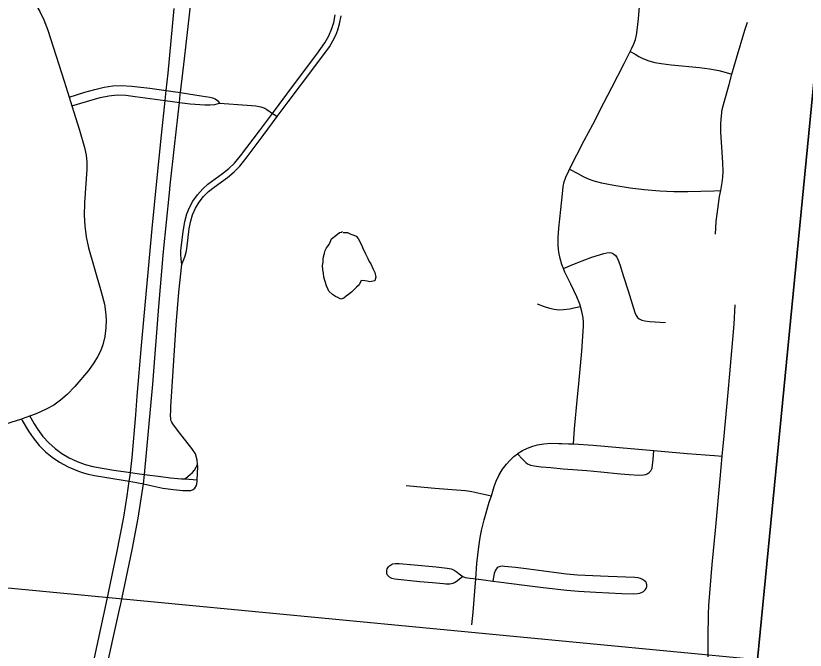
# Model space of a CAD drawing. Extents: x 0 to 34, y 0 to 22.
# Drawn here: x 6.387 to 7.009, y 20.166 to 20.665 of the extents above; entities that cross this region are included whole.
import ezdxf

# ---------------------------------------------------------------- set-up
doc = ezdxf.new("R2010")
doc.units = 0
for name, color, linetype in [('GM_X_City_Street', 7, 'Continuous'), ('GM_X_Corporation', 7, 'Continuous'), ('GM_X_County_Road', 7, 'Continuous'), ('GM_X_Minor_Lake', 7, 'Continuous')]:
    doc.layers.add(name, color=color, linetype=linetype)

msp = doc.modelspace()

# ---------------------------------------------------------------- linework, layer by layer
at = {"layer": 'GM_X_City_Street'}
for p, q in [((6.50578, 20.60633), (6.51114, 20.60559)), ((6.50495, 20.59845), (6.51062, 20.59766)), ((6.51804, 20.46932), (6.51842, 20.47031)), ((6.47758, 20.30566), (6.48285, 20.30492)), ((6.47665, 20.29875), (6.48229, 20.29783))]:
    msp.add_line(p, q, dxfattribs=at)
for points in [[(6.32296, 20.71422), (6.34106, 20.70956), (6.35788, 20.70522), (6.36615, 20.70271), (6.37244, 20.70028), (6.37846, 20.69726), (6.38514, 20.6929), (6.38995, 20.6891), (6.39486, 20.68447), (6.39933, 20.67942), (6.40294, 20.67448), (6.40637, 20.66868), (6.40946, 20.662), (6.41242, 20.65388), (6.42536, 20.61368), (6.42937, 20.60127)], [(6.74656, 20.18572), (6.74739, 20.19565), (6.7488, 20.21231), (6.74956, 20.22193), (6.7505, 20.23401), (6.75187, 20.24701), (6.75302, 20.25442), (6.75407, 20.25994), (6.75621, 20.26841), (6.76021, 20.28216), (6.76181, 20.28731), (6.76409, 20.29466), (6.76564, 20.29878), (6.76774, 20.30336), (6.77065, 20.30825), (6.7737, 20.3123), (6.77624, 20.31513), (6.77948, 20.31816), (6.78236, 20.32036), (6.78301, 20.32085), (6.78624, 20.32287), (6.79021, 20.32483), (6.79437, 20.3264), (6.79803, 20.32742), (6.80301, 20.32832), (6.80867, 20.32871), (6.81497, 20.3285), (6.81737, 20.32843), (6.82266, 20.32826), (6.8265, 20.3281), (6.82725, 20.3399), (6.82754, 20.34284), (6.82927, 20.36223), (6.83088, 20.37828), (6.83308, 20.40109), (6.83434, 20.42085), (6.83432, 20.4239), (6.83405, 20.42752), (6.83368, 20.43005), (6.83314, 20.43228), (6.83189, 20.4364), (6.83137, 20.43813), (6.82911, 20.44385), (6.82438, 20.45393), (6.81979, 20.46349), (6.81863, 20.46635), (6.81743, 20.46931), (6.81596, 20.47413), (6.81496, 20.47908), (6.81446, 20.48411), (6.81444, 20.49041), (6.81499, 20.49791), (6.81652, 20.51272), (6.81773, 20.52509), (6.81841, 20.5307), (6.81924, 20.53443), (6.82043, 20.53804), (6.82274, 20.54321), (6.82342, 20.54454), (6.83503, 20.56691), (6.84169, 20.57952), (6.85047, 20.59664), (6.85664, 20.60883), (6.8663, 20.62763), (6.8712, 20.63708), (6.87228, 20.63918), (6.87404, 20.64308), (6.87523, 20.64651), (6.87607, 20.65003), (6.8767, 20.65385), (6.87765, 20.66276), (6.87926, 20.68263)], [(6.51804, 20.46932), (6.51743, 20.47376), (6.51729, 20.47697), (6.51734, 20.48006), (6.51758, 20.48287), (6.51905, 20.49523), (6.52037, 20.50319), (6.52201, 20.50917), (6.5241, 20.51435), (6.52676, 20.51925), (6.53034, 20.52432), (6.53449, 20.52894), (6.53864, 20.53266), (6.55018, 20.54108), (6.55499, 20.54499), (6.55944, 20.54931), (6.56428, 20.55496), (6.57935, 20.57469), (6.58959, 20.5884), (6.60608, 20.61051), (6.62429, 20.63488), (6.63073, 20.644), (6.63378, 20.6494), (6.63627, 20.65508), (6.63772, 20.65983), (6.63877, 20.66594)], [(6.51842, 20.47031), (6.51957, 20.47328), (6.52058, 20.47628), (6.52146, 20.47912), (6.52199, 20.48175), (6.5239, 20.4978), (6.52509, 20.5039), (6.52659, 20.50863), (6.52889, 20.51373), (6.53175, 20.51854), (6.53516, 20.52297), (6.5391, 20.52691), (6.5435, 20.53036), (6.55412, 20.53797), (6.55931, 20.5424), (6.56364, 20.54685), (6.56951, 20.55407), (6.58216, 20.57101), (6.59322, 20.58601), (6.6017, 20.59752), (6.62203, 20.62424), (6.63426, 20.64069), (6.63709, 20.6455), (6.63926, 20.65006), (6.641, 20.65415), (6.64227, 20.65881), (6.64345, 20.66528)], [(6.95128, 20.61925), (6.95493, 20.63188), (6.96133, 20.65388), (6.96355, 20.66027)], [(6.8712, 20.63708), (6.87499, 20.63493), (6.87791, 20.63327), (6.88122, 20.63171), (6.8859, 20.62987), (6.8906, 20.62854), (6.8955, 20.62758), (6.90354, 20.62657), (6.92575, 20.62463), (6.93366, 20.62355), (6.94087, 20.62211), (6.94677, 20.62049), (6.95128, 20.61925)], [(6.94244, 20.52753), (6.94362, 20.53384), (6.94409, 20.53822), (6.94424, 20.54261), (6.94407, 20.54947), (6.94331, 20.5619), (6.94259, 20.57362), (6.94255, 20.58039), (6.94295, 20.5865), (6.94367, 20.59133), (6.94507, 20.5973), (6.94896, 20.611), (6.95128, 20.61925)], [(6.42937, 20.60127), (6.44175, 20.60498), (6.44951, 20.60731), (6.45685, 20.60911), (6.46373, 20.61006), (6.47065, 20.61031), (6.47882, 20.60985), (6.49278, 20.60814), (6.50578, 20.60633)], [(6.43156, 20.59433), (6.44297, 20.59769), (6.45373, 20.60086), (6.46045, 20.60226), (6.46725, 20.60301), (6.47387, 20.60263), (6.48124, 20.60177), (6.50495, 20.59845)], [(6.51114, 20.60559), (6.51705, 20.60473), (6.52325, 20.60383), (6.53317, 20.60229), (6.54001, 20.60117), (6.54216, 20.60064), (6.5444, 20.59973), (6.54614, 20.5985), (6.54781, 20.59641)], [(6.42937, 20.60127), (6.43052, 20.59772), (6.43156, 20.59433)], [(6.51062, 20.59766), (6.51617, 20.59697), (6.52455, 20.59592), (6.53624, 20.59523), (6.54042, 20.59523), (6.54399, 20.59547), (6.54781, 20.59641)], [(6.54781, 20.59641), (6.56944, 20.5948), (6.57644, 20.59423), (6.58029, 20.59347), (6.58354, 20.59236), (6.58502, 20.59142), (6.58959, 20.5884), (6.59208, 20.58676), (6.59322, 20.58601)], [(6.43156, 20.59433), (6.43745, 20.57516), (6.44153, 20.56154), (6.44271, 20.55554), (6.44318, 20.55007), (6.44317, 20.54455), (6.44148, 20.5179), (6.44121, 20.50791), (6.44159, 20.49978), (6.44273, 20.49107), (6.44459, 20.48252), (6.44903, 20.46694), (6.45456, 20.44785), (6.45705, 20.43829), (6.45808, 20.43225), (6.45848, 20.42616), (6.45824, 20.41942), (6.45734, 20.41274), (6.45576, 20.4062), (6.4539, 20.40104), (6.45177, 20.39666), (6.44889, 20.39198), (6.44448, 20.38604), (6.43368, 20.37327), (6.42773, 20.36704), (6.42264, 20.36262), (6.41714, 20.35875), (6.41126, 20.35543), (6.40339, 20.35194), (6.39818, 20.35006)], [(6.82342, 20.54454), (6.82988, 20.54098), (6.83413, 20.53864), (6.83802, 20.53692), (6.84264, 20.53535), (6.84857, 20.53381), (6.85825, 20.53192), (6.87108, 20.52988), (6.88213, 20.52852), (6.89443, 20.52748), (6.90554, 20.52699), (6.91666, 20.52696), (6.9371, 20.52742), (6.94244, 20.52753)], [(6.9383, 20.49338), (6.93894, 20.50324), (6.94004, 20.51304), (6.94156, 20.52282), (6.94244, 20.52753)], [(6.81863, 20.46635), (6.8241, 20.46865), (6.82981, 20.47105), (6.84086, 20.47512), (6.85031, 20.47812), (6.85273, 20.47866), (6.85458, 20.47881), (6.85642, 20.47857), (6.8581, 20.4778), (6.8595, 20.47659), (6.86061, 20.4751), (6.86176, 20.47291), (6.86298, 20.46939), (6.86578, 20.45987), (6.86952, 20.44871), (6.87476, 20.43148), (6.87576, 20.42921), (6.87678, 20.42764), (6.87816, 20.42651), (6.88037, 20.4255), (6.88278, 20.42493), (6.88649, 20.42454), (6.89898, 20.42375)], [(6.53015, 20.29994), (6.53036, 20.30472), (6.53056, 20.31039), (6.53039, 20.3122), (6.53008, 20.31541), (6.52872, 20.32023), (6.52598, 20.32455), (6.5154, 20.33783), (6.51111, 20.34383), (6.51014, 20.34532), (6.50948, 20.34691), (6.50928, 20.34824), (6.50915, 20.35049), (6.50929, 20.3542), (6.50941, 20.35745), (6.5136, 20.42177), (6.51575, 20.44773), (6.51804, 20.46932)], [(6.79797, 20.4385), (6.80352, 20.43623), (6.80767, 20.43489), (6.81131, 20.43412), (6.81503, 20.43379), (6.81875, 20.43391), (6.82369, 20.43455), (6.82671, 20.43524), (6.83189, 20.4364)], [(6.93252, 20.16048), (6.93251, 20.17603), (6.9327, 20.19406), (6.93299, 20.2009), (6.93568, 20.23311), (6.93846, 20.26279), (6.94194, 20.30052), (6.94359, 20.31842), (6.94508, 20.33454), (6.94823, 20.36857), (6.94959, 20.38341), (6.95297, 20.42239), (6.95391, 20.4376)], [(6.3917, 20.34775), (6.37403, 20.34202), (6.35504, 20.33618), (6.34431, 20.33331), (6.33766, 20.33213), (6.33218, 20.33165), (6.32482, 20.33171), (6.30009, 20.33393), (6.28967, 20.33518), (6.28247, 20.33669), (6.27664, 20.33852), (6.27042, 20.34117), (6.26281, 20.34519), (6.25554, 20.34985), (6.21983, 20.37358), (6.18659, 20.39544), (6.17176, 20.40511)], [(6.39818, 20.35006), (6.39234, 20.34796), (6.3917, 20.34775)], [(6.3917, 20.34775), (6.39245, 20.34651), (6.39744, 20.33815), (6.40103, 20.33286), (6.4058, 20.32699), (6.41068, 20.32203), (6.41602, 20.31759), (6.4218, 20.31371), (6.42847, 20.31013), (6.43546, 20.30722), (6.43959, 20.30563), (6.44423, 20.30436), (6.4494, 20.30327), (6.45901, 20.30166), (6.47665, 20.29875)], [(6.39818, 20.35006), (6.39908, 20.3486), (6.40188, 20.34405), (6.40475, 20.33938), (6.40872, 20.33398), (6.41326, 20.32904), (6.41827, 20.32456), (6.42369, 20.32058), (6.42945, 20.31713), (6.43552, 20.31427), (6.44184, 20.31204), (6.44794, 20.31046), (6.45546, 20.30904), (6.46455, 20.30748), (6.47758, 20.30566)], [(6.78236, 20.32036), (6.78633, 20.31624), (6.7889, 20.31357), (6.79039, 20.31248), (6.79263, 20.31148), (6.79562, 20.31076), (6.80116, 20.31007), (6.80857, 20.30944), (6.81848, 20.30861), (6.82961, 20.30776), (6.83705, 20.30712), (6.84815, 20.30603), (6.86359, 20.30449), (6.87039, 20.30395), (6.87785, 20.30357), (6.8816, 20.3037), (6.88341, 20.30413), (6.88456, 20.30453), (6.88602, 20.30559), (6.88728, 20.30686), (6.88836, 20.30907), (6.88882, 20.31152), (6.88915, 20.31585), (6.88969, 20.32295)], [(6.8265, 20.3281), (6.842, 20.32727), (6.86262, 20.32528), (6.88969, 20.32295), (6.89547, 20.32246), (6.91593, 20.32061), (6.9302, 20.31957), (6.93761, 20.31893), (6.94359, 20.31842)], [(6.52022, 20.30052), (6.52113, 20.30123), (6.52467, 20.30395), (6.52635, 20.30556), (6.52795, 20.30753), (6.52933, 20.30977), (6.53001, 20.31132), (6.53039, 20.3122)], [(6.48285, 20.30492), (6.48867, 20.30412), (6.50144, 20.30237), (6.50911, 20.30152), (6.51791, 20.30067), (6.52022, 20.30052), (6.52703, 20.30011), (6.53015, 20.29994)], [(6.48229, 20.29783), (6.48784, 20.29666), (6.49378, 20.29542), (6.50301, 20.29328), (6.51152, 20.29215), (6.51876, 20.29158), (6.52256, 20.2914), (6.5252, 20.29154), (6.52709, 20.29215), (6.52842, 20.29329), (6.52954, 20.29547), (6.53008, 20.29825), (6.53015, 20.29994)], [(6.69468, 20.29537), (6.69772, 20.29524), (6.71733, 20.29333), (6.73106, 20.29219), (6.74153, 20.29139), (6.74639, 20.29069), (6.75601, 20.28859), (6.76181, 20.28731)], [(6.73944, 20.2237), (6.73522, 20.22032), (6.73326, 20.21909), (6.73157, 20.21828), (6.73054, 20.21796), (6.72914, 20.21775), (6.72755, 20.21771), (6.72605, 20.21772), (6.7242, 20.21786), (6.71554, 20.21874), (6.70561, 20.21956), (6.68579, 20.22166), (6.68337, 20.22226), (6.68172, 20.22313), (6.68079, 20.22394), (6.68007, 20.22492), (6.67961, 20.22606), (6.67943, 20.22728), (6.67952, 20.22852), (6.67987, 20.22972), (6.6808, 20.23134), (6.68165, 20.23224), (6.68319, 20.23325), (6.68435, 20.23367), (6.6862, 20.23396), (6.68933, 20.23387), (6.70113, 20.23304), (6.71846, 20.23128), (6.72714, 20.23033), (6.73016, 20.22969), (6.73244, 20.22875), (6.73403, 20.2278), (6.73742, 20.22505), (6.73944, 20.2237)], [(6.76287, 20.22007), (6.76746, 20.21943), (6.7878, 20.21689), (6.80262, 20.21517), (6.82113, 20.213), (6.8304, 20.21212), (6.84405, 20.21129), (6.86452, 20.21034), (6.87388, 20.2101), (6.87701, 20.21029), (6.87883, 20.21064), (6.88059, 20.21133), (6.88162, 20.21192), (6.88298, 20.21321), (6.88364, 20.21424), (6.88419, 20.21598), (6.88421, 20.21723), (6.88393, 20.21844), (6.88336, 20.21953), (6.88247, 20.22042), (6.88088, 20.2214), (6.87919, 20.22218), (6.8774, 20.22268), (6.87493, 20.22293), (6.85383, 20.22375), (6.82963, 20.22491), (6.82096, 20.22561), (6.8111, 20.22678), (6.79137, 20.22956), (6.78089, 20.23085), (6.77224, 20.23173), (6.77051, 20.23177), (6.76911, 20.23166), (6.76804, 20.23138), (6.7672, 20.23105), (6.76636, 20.23046), (6.76556, 20.22962), (6.76496, 20.2287), (6.76444, 20.22743), (6.764, 20.22603), (6.76287, 20.22007)], [(6.73944, 20.2237), (6.74119, 20.22299), (6.74304, 20.22268), (6.74956, 20.22193)], [(6.74956, 20.22193), (6.75577, 20.22106), (6.76287, 20.22007)]]:
    msp.add_lwpolyline(points, dxfattribs=at)
at = {"layer": 'GM_X_Corporation'}
for points in [[(7.06384, 21.10587), (6.05195, 21.10587), (5.98271, 20.25288), (6.97134, 20.15852)], [(7.86989, 21.10587), (7.06384, 21.10587), (6.97134, 20.15852), (8.01264, 20.06664), (8.11355, 21.08279)], [(6.97134, 20.15852), (6.88634, 19.14308), (5.88653, 19.24719), (5.98271, 20.25288)]]:
    msp.add_lwpolyline(points, close=True, dxfattribs=at)
at = {"layer": 'GM_X_County_Road'}
for points in [[(6.52013, 20.63143), (6.52414, 20.66604), (6.52794, 20.70059), (6.52939, 20.71659)], [(6.4465, 20.14631), (6.45925, 20.20587), (6.46699, 20.24236), (6.47234, 20.27047), (6.475, 20.28731), (6.47665, 20.29875), (6.47732, 20.30336), (6.47758, 20.30566), (6.47889, 20.3174), (6.48192, 20.35116), (6.48299, 20.36567), (6.48621, 20.40562), (6.49482, 20.49779), (6.49826, 20.53489), (6.50211, 20.57133), (6.50495, 20.59845), (6.50578, 20.60633), (6.50723, 20.62014), (6.51198, 20.67088)], [(6.51617, 20.59697), (6.51686, 20.60312), (6.51705, 20.60473), (6.52013, 20.63143)], [(6.509, 20.53185), (6.51229, 20.56237), (6.51617, 20.59697)], [(6.48784, 20.29666), (6.48867, 20.30412), (6.4952, 20.37518), (6.49987, 20.43624), (6.50367, 20.47957), (6.50837, 20.52594), (6.509, 20.53185)], [(6.46957, 20.20003), (6.46978, 20.201), (6.47898, 20.24477), (6.48377, 20.26978), (6.48784, 20.29666)], [(6.45197, 20.11772), (6.45277, 20.12225), (6.45298, 20.12329), (6.45677, 20.14215), (6.46957, 20.20003)]]:
    msp.add_lwpolyline(points, dxfattribs=at)
at = {"layer": 'GM_X_Minor_Lake'}
msp.add_lwpolyline([(6.64519, 20.49452), (6.64633, 20.4945), (6.64861, 20.49446), (6.65124, 20.49328), (6.65351, 20.49248), (6.6554, 20.49169), (6.65688, 20.48977), (6.65984, 20.4844), (6.66056, 20.48211), (6.66167, 20.4802), (6.66277, 20.4779), (6.66461, 20.47407), (6.66571, 20.47178), (6.66682, 20.46986), (6.66865, 20.46565), (6.67013, 20.46297), (6.67083, 20.45954), (6.67002, 20.45651), (6.66622, 20.45581), (6.66395, 20.45623), (6.66205, 20.45664), (6.6594, 20.45669), (6.65783, 20.4533), (6.65552, 20.45143), (6.65166, 20.4477), (6.64935, 20.44584), (6.64743, 20.44435), (6.64551, 20.44286), (6.64322, 20.44214), (6.64096, 20.44332), (6.63908, 20.44411), (6.63682, 20.44566), (6.63383, 20.44837), (6.6331, 20.45028), (6.632, 20.45258), (6.62983, 20.45945), (6.6295, 20.46249), (6.62916, 20.46516), (6.62884, 20.46858), (6.62926, 20.47123), (6.62929, 20.47351), (6.6297, 20.4754), (6.63051, 20.47843), (6.63092, 20.48032), (6.63209, 20.48258), (6.63403, 20.48521), (6.63482, 20.48709), (6.636, 20.48973), (6.63946, 20.49233), (6.64215, 20.49457), (6.64406, 20.49492), (6.64444, 20.49529), (6.64406, 20.49492)], dxfattribs=at)

doc.saveas('drawing.dxf')
